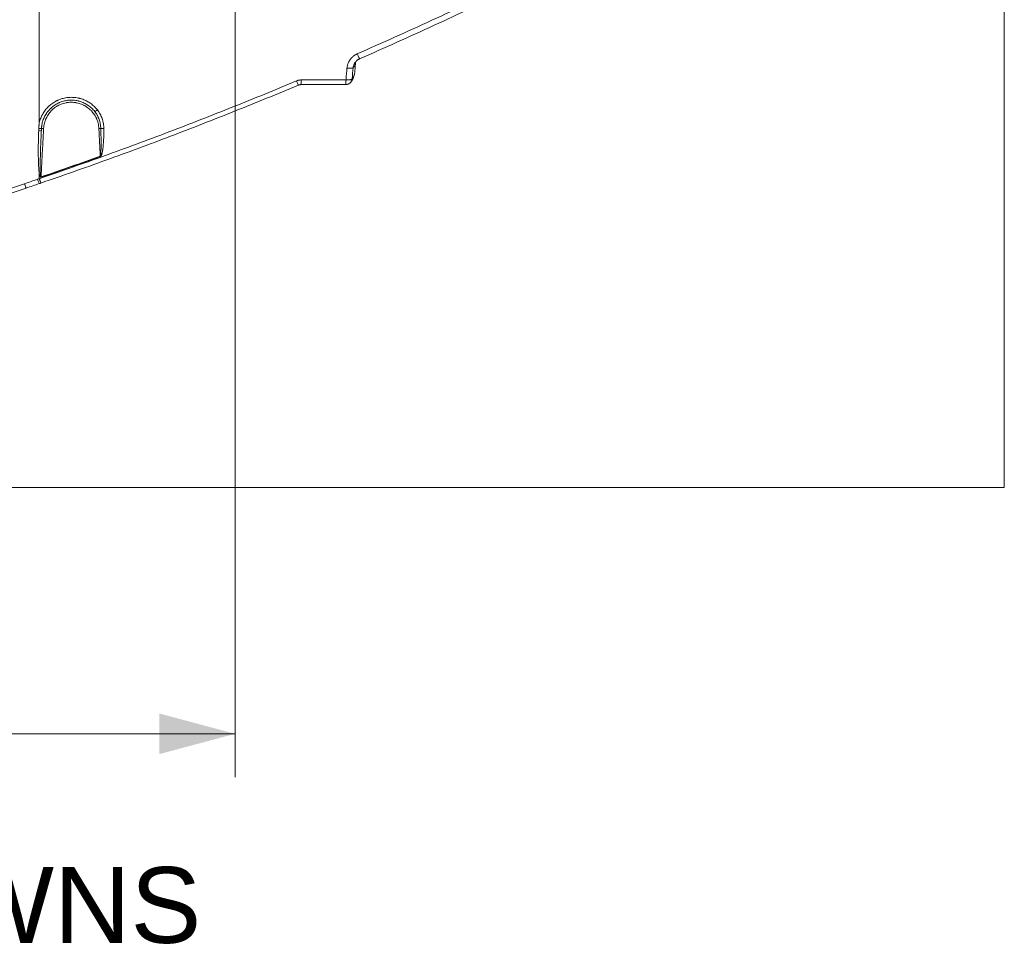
# Model space of a CAD drawing. Header units: millimetres. Extents: x 0 to 594, y 0 to 420.
# Tile 408 of 656: x 481 to 527, y 97 to 140. Entities that reach past the tile are written whole.
import ezdxf

# ---------------------------------------------------------------- set-up
doc = ezdxf.new("R2010")
doc.units = ezdxf.units.MM
doc.layers.add('1', color=7, linetype='Continuous', true_color=0xffffff)
doc.styles.add('Arial', font='txt')
doc.dimstyles.get("Standard").update_dxf_attribs({"dimtxt": 0.18, "dimasz": 0.18, "dimexe": 0.18, "dimexo": 0.0625, "dimgap": 0.09, "dimtad": 0, "dimtih": 1, "dimtoh": 1, "dimdec": 4, "dimzin": 0, "dimdsep": 46, "dimtxsty": 'Standard', "dimcen": 0.09, "dimadec": 0, "dimazin": 0, "dimtfac": 1, "dimtdec": 4, "dimtofl": 0, "dimtmove": 0, "dimatfit": 3, "dimfxl": 0, "dimtolj": 1, "dimtzin": 0, "dimarcsym": 0})

# ---------------------------------------------------------------- blocks, each defined once
blk = doc.blocks.new('_U2')
at = {"layer": '1', "color": 18, "lineweight": 18}
for p, q in [((448.868, 146.093), (448.868, 104.998)), ((491.182, 146.093), (491.182, 104.998)), ((448.868, 106.998), (463.942, 106.998)), ((491.182, 106.998), (476.108, 106.998))]:
    blk.add_line(p, q, dxfattribs=at)
at = {"layer": '1', "color": 18}
for points in [[(448.868, 106.998), (452.368, 107.936), (452.368, 106.06)], [(491.182, 106.998), (487.682, 106.06), (487.682, 107.936)]]:
    blk.add_solid(points, dxfattribs=at)
at = {"layer": '1', "color": 18, "linetype": 'Continuous', "lineweight": 13, "char_height": 3.5, "attachment_point": 7, "line_spacing_factor": 1.047437, "style": 'Arial'}
for s, insert in [('\\fArial|b0|i0;\\W1.0000;0.85', (465.627, 104.362)), ('\\fArial|b0|i0;\\W1.0000;AFT TIE DOWNS', (451.324, 97.3))]:
    blk.add_mtext(s, dxfattribs=dict(at, insert=insert))

msp = doc.modelspace()

# ---------------------------------------------------------------- linework, layer by layer
at = {"layer": '1', "color": 8, "linetype": 'Continuous', "lineweight": 18}
for p in [(526.646, 206.582), (413.404, 118.363)]:
    msp.add_line(p, (526.646, 118.363), dxfattribs=at)
at = {"layer": '1', "color": 155, "linetype": 'Continuous', "lineweight": 18}
for p, q in [((482.15, 152.283), (482.15, 135.202)), ((482.15, 132.821), (482.15, 132.615))]:
    msp.add_line(p, q, dxfattribs=at)
at = {"layer": '1', "color": 155, "linetype": 'Continuous', "lineweight": 13}
for centre, major_axis, ratio, start_param, end_param in [((496.795, 138.415), (-0.121, 0.275), 0.000069, 1.721459, 3.145487), ((496.32, 137.752), (-0.299, 0.026), 0.132129, 1.642314, 3.13677), ((493.998, 137.16), (0.097, -0.231), 0.000073, 4.862025, 6.289074), ((494.211, 137.203), (0, -0.25), 0.058312, 6.276882, 7.716028), ((496.275, 137.204), (0, -0.25), 0.060262, 6.276881, 7.716042), ((496.276, 137.204), (0, -0.25), 0.071238, 6.276877, 7.715192), ((484.824, 135.806), (-0.118, -0.093), 0.138797, 0, 1.524557), ((482.097, 134.846), (-0.15, 0.008), 0.135122, 1.75448, 3.141593), ((482.102, 134.943), (-0.15, 0.008), 0.135122, 1.745126, 3.141593), ((482.352, 134.93), (-0.0999, 0.0052), 0.025675, 4.722669, 6.283185), ((484.898, 134.93), (0.0999, 0.0052), 0.026631, 0.470112, 1.578749), ((485.121, 134.944), (-0.15, 0.001), 0.137497, 0.474808, 1.621092), ((484.963, 133.66), (0.051, -0.141), 0.000084, 4.740188, 4.859105), ((482.069, 132.622), (0.081, -0.237), 0.044927, 4.843084, 6.29251), ((482.232, 132.699), (0.049, -0.142), 0.000078, 4.740042, 4.858332), ((481.468, 132.418), (0.08, -0.237), 0.044488, 4.843234, 6.292475)]:
    msp.add_ellipse(centre, major_axis=major_axis, ratio=ratio, start_param=start_param, end_param=end_param, dxfattribs=at)
for points in [[(503.65, 141.536), (502.521, 140.986), (500.252, 139.909), (497.963, 138.878), (496.813, 138.374)], [(496.575, 137.228), (496.59, 137.394), (496.604, 137.56), (496.618, 137.726)], [(494.225, 137.169), (494.914, 137.169), (495.602, 137.169), (496.29, 137.169)], [(496.29, 137.169), (496.292, 137.169), (496.293, 137.169), (496.294, 137.169)], [(484.964, 133.656), (484.056, 133.328), (483.146, 133.008), (482.233, 132.695)], [(484.97, 133.639), (484.062, 133.312), (483.152, 132.992), (482.239, 132.678)], [(481.468, 132.383), (481.668, 132.451), (481.869, 132.519), (482.069, 132.588)], [(482.069, 132.588), (482.096, 132.597), (482.123, 132.606), (482.15, 132.615)], [(472.455, 129.583), (473.212, 129.798), (474.723, 130.237), (476.981, 130.923), (479.229, 131.637), (480.723, 132.131), (481.468, 132.383)]]:
    msp.add_open_spline(points, degree=3, dxfattribs=at)
at = {"layer": '1', "color": 155, "linetype": 'Continuous', "lineweight": 18}
for points, degree in [([(496.915, 138.14), (498.067, 138.645), (500.359, 139.678), (502.631, 140.757), (503.761, 141.307)], 3), ([(496.691, 137.479), (496.736, 137.989)], 1), ([(496.275, 136.954), (495.587, 136.953), (494.899, 136.953), (494.211, 136.953)], 3), ([(496.276, 136.954), (496.276, 136.954), (496.276, 136.954), (496.275, 136.954)], 3), ([(482.127, 134.922), (482.126, 134.889), (482.124, 134.857), (482.123, 134.824)], 3), ([(482.247, 134.838), (482.248, 134.87), (482.25, 134.903), (482.252, 134.935)], 3), ([(482.15, 132.615), (482.15, 132.614), (482.15, 132.613), (482.151, 132.612)], 3), ([(482.15, 132.386), (481.949, 132.317), (481.749, 132.249), (481.548, 132.181)], 3), ([(482.225, 132.411), (482.2, 132.403), (482.175, 132.394), (482.15, 132.386)], 3)]:
    msp.add_open_spline(points, degree=degree, dxfattribs=at)
at = {"layer": '1', "color": 155, "linetype": 'Continuous', "lineweight": 13}
for points, knots in [([(496.813, 138.374), (496.805, 138.37), (496.792, 138.364), (496.78, 138.358), (496.772, 138.354), (496.768, 138.352), (496.748, 138.342), (496.732, 138.333), (496.702, 138.314), (496.672, 138.295), (496.63, 138.263), (496.603, 138.239), (496.583, 138.221), (496.573, 138.212), (496.564, 138.202), (496.558, 138.196), (496.555, 138.192), (496.539, 138.176), (496.527, 138.163), (496.505, 138.135), (496.483, 138.107), (496.454, 138.062), (496.436, 138.032), (496.423, 138.008), (496.417, 137.996), (496.411, 137.984), (496.408, 137.976), (496.406, 137.972), (496.397, 137.951), (496.39, 137.935), (496.378, 137.901), (496.366, 137.868), (496.353, 137.816), (496.347, 137.782), (496.341, 137.747), (496.339, 137.729), (496.337, 137.711)], [0, 0, 0, 0, 0.03125, 0.046875, 0.046875, 0.0625, 0.0625, 0.125, 0.125, 0.1875, 0.25, 0.3125, 0.3125, 0.34375, 0.359375, 0.359375, 0.375, 0.375, 0.4375, 0.4375, 0.5, 0.5625, 0.625, 0.625, 0.65625, 0.671875, 0.671875, 0.6875, 0.6875, 0.75, 0.75, 0.8125, 0.875, 0.9375, 0.9375, 1, 1, 1, 1]), ([(496.337, 137.711), (496.323, 137.545), (496.309, 137.379), (496.293, 137.198), (496.292, 137.184), (496.29, 137.169)], [0, 0, 0, 0, 0.919896, 0.919896, 1, 1, 1, 1]), ([(496.618, 137.726), (496.62, 137.748), (496.624, 137.77), (496.633, 137.813), (496.639, 137.834), (496.651, 137.865), (496.655, 137.876), (496.661, 137.888), (496.662, 137.891), (496.664, 137.896), (496.668, 137.903), (496.672, 137.911), (496.685, 137.935), (496.696, 137.954), (496.711, 137.976), (496.713, 137.979), (496.716, 137.982)], [0, 0, 0, 0, 0.239722, 0.239722, 0.479444, 0.479444, 0.599305, 0.599305, 0.62927, 0.62927, 0.659235, 0.719166, 0.719166, 0.958888, 0.958888, 1, 1, 1, 1]), ([(496.618, 137.726), (496.625, 137.735), (496.634, 137.745), (496.644, 137.757), (496.646, 137.76), (496.648, 137.762), (496.649, 137.763), (496.653, 137.769), (496.67, 137.79), (496.685, 137.813), (496.704, 137.852), (496.713, 137.873), (496.722, 137.906), (496.725, 137.917), (496.728, 137.929)], [0, 0, 0, 0, 0.142949, 0.178686, 0.196555, 0.196555, 0.214424, 0.214424, 0.285898, 0.571796, 0.571796, 0.857694, 0.857694, 1, 1, 1, 1]), ([(482.151, 132.612), (483.152, 132.955), (484.15, 133.306), (486.139, 134.025), (487.131, 134.393), (489.108, 135.145), (491.078, 135.914), (493.036, 136.716), (494.012, 137.126)], [0, 0, 0, 0, 0.25, 0.25, 0.5, 0.5, 0.75, 1, 1, 1, 1]), ([(494.012, 137.126), (494.021, 137.129), (494.029, 137.133), (494.042, 137.137), (494.047, 137.139), (494.055, 137.142), (494.06, 137.143), (494.081, 137.15), (494.099, 137.154), (494.135, 137.161), (494.152, 137.164), (494.189, 137.168), (494.207, 137.169), (494.225, 137.169)], [0, 0, 0, 0, 0.125, 0.125, 0.1875, 0.1875, 0.25, 0.25, 0.5, 0.5, 0.75, 0.75, 1, 1, 1, 1]), ([(496.294, 137.169), (496.303, 137.168), (496.312, 137.168), (496.331, 137.167), (496.349, 137.167), (496.367, 137.167), (496.378, 137.167), (496.38, 137.167), (496.384, 137.167), (496.391, 137.168), (496.397, 137.168), (496.41, 137.168), (496.418, 137.169), (496.43, 137.17), (496.436, 137.171), (496.442, 137.171), (496.445, 137.172), (496.447, 137.172), (496.457, 137.173), (496.464, 137.174), (496.478, 137.176), (496.491, 137.179), (496.504, 137.181), (496.512, 137.184), (496.515, 137.185), (496.519, 137.186), (496.52, 137.186), (496.523, 137.187), (496.524, 137.188), (496.531, 137.19), (496.54, 137.193), (496.548, 137.197), (496.553, 137.201), (496.555, 137.202), (496.558, 137.203), (496.558, 137.204), (496.56, 137.205), (496.561, 137.205), (496.564, 137.208), (496.566, 137.211), (496.569, 137.214), (496.569, 137.214), (496.57, 137.215), (496.571, 137.217), (496.573, 137.22), (496.574, 137.223), (496.575, 137.225), (496.575, 137.226), (496.575, 137.227), (496.575, 137.227), (496.575, 137.227), (496.575, 137.228)], [0, 0, 0, 0, 0.0625, 0.0625, 0.125, 0.1875, 0.1875, 0.203125, 0.203125, 0.21875, 0.25, 0.25, 0.3125, 0.3125, 0.34375, 0.359375, 0.359375, 0.375, 0.375, 0.4375, 0.4375, 0.5, 0.5625, 0.5625, 0.59375, 0.59375, 0.609375, 0.609375, 0.625, 0.625, 0.6875, 0.75, 0.75, 0.78125, 0.78125, 0.796875, 0.796875, 0.8125, 0.8125, 0.875, 0.875, 0.890625, 0.890625, 0.90625, 0.9375, 0.96875, 0.96875, 0.984375, 0.992188, 0.992188, 1, 1, 1, 1]), ([(496.668, 137.372), (496.663, 137.358), (496.657, 137.345), (496.641, 137.312), (496.627, 137.29), (496.61, 137.269), (496.606, 137.264), (496.605, 137.263), (496.603, 137.26), (496.6, 137.257), (496.591, 137.246), (496.582, 137.236), (496.575, 137.228)], [0, 0, 0, 0, 0.247767, 0.247767, 0.623883, 0.717913, 0.717913, 0.74142, 0.74142, 0.764927, 0.811942, 1, 1, 1, 1]), ([(484.831, 135.785), (484.809, 135.813), (484.786, 135.84), (484.739, 135.893), (484.689, 135.943), (484.637, 135.99), (484.583, 136.035), (484.555, 136.057), (484.512, 136.088), (484.49, 136.104), (484.468, 136.118), (484.453, 136.128), (484.445, 136.133), (484.407, 136.156), (484.376, 136.174), (484.314, 136.207), (484.25, 136.238), (484.185, 136.264), (484.118, 136.288), (484.084, 136.299), (484.033, 136.314), (484.011, 136.32), (483.99, 136.325), (483.981, 136.327), (483.977, 136.328), (483.963, 136.331), (483.955, 136.333), (483.911, 136.342), (483.876, 136.348), (483.805, 136.358), (483.735, 136.365), (483.664, 136.368), (483.593, 136.367), (483.557, 136.366), (483.504, 136.362), (483.486, 136.361), (483.464, 136.358), (483.459, 136.358), (483.45, 136.357), (483.437, 136.355), (483.423, 136.353), (483.379, 136.347), (483.344, 136.34), (483.274, 136.325), (483.206, 136.308), (483.138, 136.286), (483.071, 136.261), (483.038, 136.248), (482.997, 136.229), (482.989, 136.225), (482.977, 136.22), (482.973, 136.218), (482.965, 136.214), (482.961, 136.212), (482.941, 136.202), (482.925, 136.194), (482.877, 136.168), (482.847, 136.15), (482.787, 136.112), (482.728, 136.072), (482.672, 136.028), (482.618, 135.982), (482.592, 135.958), (482.563, 135.93), (482.559, 135.927), (482.553, 135.92), (482.544, 135.911), (482.534, 135.901), (482.516, 135.882), (482.504, 135.868), (482.468, 135.829), (482.446, 135.801), (482.402, 135.745), (482.361, 135.688), (482.324, 135.627), (482.298, 135.581), (482.285, 135.557), (482.273, 135.534), (482.265, 135.518), (482.261, 135.51), (482.241, 135.469), (482.227, 135.437), (482.201, 135.371), (482.177, 135.304), (482.158, 135.236), (482.15, 135.202)], [0, 0, 0, 0, 0.03125, 0.03125, 0.0625, 0.09375, 0.09375, 0.125, 0.125, 0.140625, 0.148438, 0.148438, 0.15625, 0.15625, 0.1875, 0.1875, 0.21875, 0.25, 0.25, 0.28125, 0.28125, 0.296875, 0.300781, 0.300781, 0.304688, 0.304688, 0.3125, 0.3125, 0.34375, 0.34375, 0.375, 0.40625, 0.40625, 0.4375, 0.4375, 0.453125, 0.453125, 0.457031, 0.457031, 0.460938, 0.46875, 0.46875, 0.5, 0.5, 0.53125, 0.5625, 0.5625, 0.59375, 0.59375, 0.601563, 0.601563, 0.605469, 0.605469, 0.609375, 0.609375, 0.625, 0.625, 0.65625, 0.65625, 0.6875, 0.71875, 0.71875, 0.75, 0.75, 0.753906, 0.753906, 0.757813, 0.765625, 0.765625, 0.78125, 0.78125, 0.8125, 0.8125, 0.84375, 0.875, 0.875, 0.890625, 0.898438, 0.898438, 0.90625, 0.90625, 0.9375, 0.9375, 0.96875, 1, 1, 1, 1]), ([(482.351, 134.932), (482.353, 134.973), (482.357, 135.013), (482.369, 135.093), (482.377, 135.132), (482.396, 135.21), (482.407, 135.249), (482.427, 135.306), (482.434, 135.325), (482.444, 135.349), (482.446, 135.353), (482.45, 135.363), (482.456, 135.377), (482.462, 135.391), (482.483, 135.437), (482.502, 135.472), (482.542, 135.542), (482.564, 135.575), (482.611, 135.641), (482.636, 135.672), (482.666, 135.707), (482.669, 135.711), (482.676, 135.718), (482.686, 135.73), (482.697, 135.741), (482.718, 135.763), (482.732, 135.777), (482.776, 135.819), (482.837, 135.871), (482.902, 135.918), (482.953, 135.95), (482.975, 135.963), (482.997, 135.976), (483.006, 135.981), (483.01, 135.983), (483.024, 135.991), (483.033, 135.995), (483.078, 136.018), (483.114, 136.035), (483.189, 136.065), (483.227, 136.078), (483.304, 136.101), (483.343, 136.11), (483.388, 136.119), (483.393, 136.12), (483.403, 136.121), (483.408, 136.122), (483.423, 136.125), (483.433, 136.126), (483.464, 136.131), (483.484, 136.133), (483.544, 136.139), (483.624, 136.143), (483.704, 136.139), (483.765, 136.133), (483.785, 136.131), (483.815, 136.126), (483.825, 136.125), (483.84, 136.122), (483.845, 136.121), (483.855, 136.12), (483.86, 136.119), (483.905, 136.11), (483.944, 136.101), (484.021, 136.078), (484.059, 136.065), (484.134, 136.035), (484.17, 136.018), (484.215, 135.995), (484.224, 135.99), (484.238, 135.983), (484.242, 135.981), (484.251, 135.976), (484.256, 135.973), (484.278, 135.961), (484.295, 135.95), (484.346, 135.917), (484.411, 135.871), (484.472, 135.818), (484.516, 135.777), (484.53, 135.763), (484.551, 135.741), (484.562, 135.73), (484.572, 135.718), (484.579, 135.711), (484.582, 135.707), (484.612, 135.672), (484.637, 135.641), (484.684, 135.575), (484.706, 135.542), (484.746, 135.472), (484.765, 135.436), (484.786, 135.391), (484.792, 135.377), (484.798, 135.363), (484.802, 135.353), (484.804, 135.349), (484.814, 135.325), (484.821, 135.306), (484.841, 135.249), (484.852, 135.21), (484.871, 135.132), (484.879, 135.093), (484.891, 135.013), (484.895, 134.973), (484.897, 134.932)], [0, 0, 0, 0, 0.03125, 0.03125, 0.0625, 0.0625, 0.09375, 0.09375, 0.109375, 0.109375, 0.113281, 0.113281, 0.117187, 0.125, 0.125, 0.15625, 0.15625, 0.1875, 0.1875, 0.21875, 0.21875, 0.222656, 0.222656, 0.226562, 0.234375, 0.234375, 0.25, 0.25, 0.28125, 0.3125, 0.3125, 0.328125, 0.332031, 0.332031, 0.335937, 0.335937, 0.34375, 0.34375, 0.375, 0.375, 0.40625, 0.40625, 0.4375, 0.4375, 0.441406, 0.441406, 0.445312, 0.445312, 0.453125, 0.453125, 0.46875, 0.46875, 0.5, 0.53125, 0.53125, 0.546875, 0.546875, 0.554687, 0.554687, 0.558594, 0.558594, 0.5625, 0.5625, 0.59375, 0.59375, 0.625, 0.625, 0.65625, 0.65625, 0.664062, 0.664062, 0.667969, 0.667969, 0.671875, 0.671875, 0.6875, 0.6875, 0.71875, 0.75, 0.75, 0.765625, 0.765625, 0.773437, 0.777344, 0.777344, 0.78125, 0.78125, 0.8125, 0.8125, 0.84375, 0.84375, 0.875, 0.875, 0.882812, 0.886719, 0.886719, 0.890625, 0.890625, 0.90625, 0.90625, 0.9375, 0.9375, 0.96875, 0.96875, 1, 1, 1, 1]), ([(485.128, 134.924), (485.128, 134.963), (485.127, 135.002), (485.121, 135.079), (485.111, 135.155), (485.095, 135.231), (485.081, 135.287), (485.073, 135.315), (485.063, 135.348), (485.059, 135.361), (485.056, 135.371), (485.054, 135.375), (485.04, 135.417), (485.026, 135.453), (484.994, 135.523), (484.96, 135.592), (484.92, 135.658), (484.878, 135.723), (484.855, 135.754), (484.831, 135.785)], [0, 0, 0, 0, 0.125, 0.125, 0.25, 0.375, 0.375, 0.4375, 0.46875, 0.484375, 0.484375, 0.5, 0.5, 0.625, 0.625, 0.75, 0.875, 0.875, 1, 1, 1, 1]), ([(482.233, 132.695), (482.233, 132.694), (482.232, 132.694), (482.231, 132.694), (482.231, 132.693), (482.23, 132.693), (482.23, 132.693), (482.229, 132.693), (482.229, 132.693), (482.228, 132.693), (482.228, 132.693), (482.227, 132.693), (482.227, 132.693), (482.226, 132.694), (482.226, 132.694), (482.225, 132.695), (482.225, 132.695), (482.224, 132.696), (482.223, 132.697), (482.223, 132.698), (482.222, 132.699), (482.222, 132.7), (482.221, 132.701), (482.221, 132.702), (482.22, 132.704), (482.219, 132.706), (482.219, 132.708), (482.217, 132.712), (482.217, 132.714), (482.215, 132.72), (482.215, 132.723), (482.214, 132.728), (482.213, 132.731), (482.212, 132.739), (482.211, 132.745), (482.209, 132.756), (482.208, 132.762), (482.207, 132.773), (482.207, 132.778), (482.205, 132.795), (482.204, 132.806), (482.202, 132.829), (482.202, 132.84), (482.2, 132.862), (482.2, 132.873), (482.198, 132.907), (482.198, 132.93), (482.196, 132.974), (482.196, 132.997), (482.195, 133.042), (482.195, 133.064), (482.194, 133.132), (482.194, 133.177), (482.194, 133.266), (482.194, 133.311), (482.195, 133.401), (482.196, 133.446), (482.197, 133.536), (482.198, 133.581), (482.2, 133.671), (482.201, 133.716), (482.205, 133.85), (482.208, 133.94), (482.214, 134.12), (482.218, 134.209), (482.225, 134.389), (482.229, 134.479), (482.238, 134.658), (482.242, 134.748), (482.247, 134.838)], [0, 0, 0, 0, 0.000977, 0.000977, 0.001465, 0.001465, 0.001953, 0.001953, 0.002441, 0.002441, 0.00293, 0.00293, 0.003418, 0.003418, 0.003906, 0.003906, 0.004883, 0.004883, 0.005859, 0.005859, 0.006836, 0.006836, 0.007813, 0.007813, 0.009766, 0.009766, 0.011719, 0.011719, 0.015625, 0.015625, 0.019531, 0.019531, 0.023438, 0.023438, 0.03125, 0.03125, 0.039063, 0.039063, 0.046875, 0.046875, 0.0625, 0.0625, 0.078125, 0.078125, 0.09375, 0.09375, 0.125, 0.125, 0.15625, 0.15625, 0.1875, 0.1875, 0.25, 0.25, 0.3125, 0.3125, 0.375, 0.375, 0.4375, 0.4375, 0.5, 0.5, 0.625, 0.625, 0.75, 0.75, 0.875, 0.875, 1, 1, 1, 1]), ([(482.233, 132.695), (482.255, 133.108), (482.277, 133.521), (482.312, 134.2), (482.326, 134.467), (482.344, 134.799), (482.347, 134.866), (482.351, 134.932)], [0, 0, 0, 0, 0.553826, 0.553826, 0.910765, 0.910765, 1, 1, 1, 1]), ([(484.897, 134.932), (484.902, 134.836), (484.907, 134.741), (484.926, 134.378), (484.94, 134.112), (484.957, 133.783), (484.961, 133.719), (484.964, 133.656)], [0, 0, 0, 0, 0.225417, 0.225417, 0.850923, 0.850923, 1, 1, 1, 1]), ([(484.987, 134.936), (484.989, 134.882), (484.99, 134.829), (484.993, 134.722), (484.994, 134.668), (484.996, 134.561), (484.997, 134.508), (484.998, 134.401), (484.999, 134.348), (484.999, 134.241), (484.999, 134.187), (484.999, 134.107), (484.998, 134.08), (484.998, 134.027), (484.997, 134), (484.996, 133.946), (484.995, 133.92), (484.993, 133.88), (484.993, 133.866), (484.992, 133.84), (484.991, 133.826), (484.989, 133.8), (484.988, 133.786), (484.987, 133.766), (484.986, 133.76), (484.985, 133.746), (484.984, 133.74), (484.982, 133.726), (484.982, 133.72), (484.98, 133.71), (484.98, 133.706), (484.979, 133.7), (484.978, 133.696), (484.977, 133.69), (484.976, 133.687), (484.975, 133.68), (484.974, 133.677), (484.972, 133.672), (484.972, 133.67), (484.971, 133.667), (484.97, 133.666), (484.969, 133.663), (484.969, 133.663), (484.968, 133.661), (484.968, 133.66), (484.967, 133.659), (484.966, 133.658), (484.965, 133.657), (484.965, 133.656), (484.964, 133.656)], [0, 0, 0, 0, 0.125, 0.125, 0.25, 0.25, 0.375, 0.375, 0.5, 0.5, 0.625, 0.625, 0.6875, 0.6875, 0.75, 0.75, 0.8125, 0.8125, 0.84375, 0.84375, 0.875, 0.875, 0.90625, 0.90625, 0.921875, 0.921875, 0.9375, 0.9375, 0.953125, 0.953125, 0.960937, 0.960937, 0.96875, 0.96875, 0.976562, 0.976562, 0.984375, 0.984375, 0.988281, 0.988281, 0.992188, 0.992188, 0.994141, 0.994141, 0.996094, 0.996094, 0.998047, 0.998047, 1, 1, 1, 1]), ([(485.041, 133.775), (485.044, 133.786), (485.047, 133.798), (485.052, 133.822), (485.055, 133.833), (485.059, 133.857), (485.061, 133.869), (485.066, 133.892), (485.068, 133.904), (485.071, 133.928), (485.073, 133.94), (485.077, 133.964), (485.078, 133.976), (485.083, 134.012), (485.086, 134.036), (485.091, 134.083), (485.093, 134.107), (485.098, 134.155), (485.1, 134.179), (485.106, 134.251), (485.109, 134.299), (485.114, 134.395), (485.117, 134.443), (485.121, 134.539), (485.122, 134.587), (485.125, 134.683), (485.126, 134.732), (485.127, 134.828), (485.128, 134.876), (485.128, 134.924)], [0, 0, 0, 0, 0.03125, 0.03125, 0.0625, 0.0625, 0.09375, 0.09375, 0.125, 0.125, 0.15625, 0.15625, 0.1875, 0.1875, 0.25, 0.25, 0.3125, 0.3125, 0.375, 0.375, 0.5, 0.5, 0.625, 0.625, 0.75, 0.75, 0.875, 0.875, 1, 1, 1, 1]), ([(484.97, 133.639), (484.972, 133.64), (484.973, 133.64), (484.976, 133.642), (484.978, 133.643), (484.98, 133.645), (484.982, 133.646), (484.984, 133.647), (484.984, 133.648), (484.985, 133.649), (484.986, 133.649), (484.989, 133.652), (484.991, 133.655), (484.995, 133.66), (484.997, 133.663), (485, 133.667), (485.001, 133.668), (485.002, 133.671), (485.003, 133.673), (485.006, 133.677), (485.007, 133.68), (485.012, 133.689), (485.014, 133.694), (485.019, 133.707), (485.022, 133.713), (485.026, 133.725), (485.028, 133.731), (485.032, 133.743), (485.034, 133.75), (485.038, 133.762), (485.039, 133.769), (485.041, 133.775)], [0, 0, 0, 0, 0.03125, 0.03125, 0.0625, 0.0625, 0.09375, 0.09375, 0.109375, 0.109375, 0.125, 0.125, 0.1875, 0.1875, 0.25, 0.25, 0.28125, 0.28125, 0.3125, 0.3125, 0.375, 0.375, 0.5, 0.5, 0.625, 0.625, 0.75, 0.75, 0.875, 0.875, 1, 1, 1, 1]), ([(482.15, 132.82), (482.153, 132.809), (482.156, 132.797), (482.161, 132.78), (482.162, 132.775), (482.166, 132.763), (482.168, 132.758), (482.172, 132.746), (482.174, 132.741), (482.177, 132.733), (482.179, 132.73), (482.181, 132.724), (482.182, 132.722), (482.185, 132.716), (482.186, 132.714), (482.189, 132.708), (482.191, 132.706), (482.193, 132.702), (482.194, 132.701), (482.196, 132.698), (482.197, 132.697), (482.2, 132.694), (482.202, 132.691), (482.204, 132.689)], [0, 0, 0, 0, 0.25, 0.25, 0.375, 0.375, 0.5, 0.5, 0.625, 0.625, 0.6875, 0.6875, 0.75, 0.75, 0.8125, 0.8125, 0.875, 0.875, 0.90625, 0.90625, 0.9375, 0.9375, 1, 1, 1, 1]), ([(482.204, 132.689), (482.205, 132.688), (482.206, 132.687), (482.208, 132.685), (482.21, 132.684), (482.212, 132.682), (482.214, 132.681), (482.216, 132.68), (482.217, 132.68), (482.218, 132.679), (482.219, 132.679), (482.221, 132.678), (482.224, 132.677), (482.226, 132.677), (482.228, 132.677), (482.229, 132.677), (482.233, 132.677), (482.236, 132.677), (482.239, 132.678)], [0, 0, 0, 0, 0.125, 0.125, 0.25, 0.25, 0.375, 0.375, 0.4375, 0.4375, 0.5, 0.5, 0.625, 0.6875, 0.6875, 0.75, 0.75, 1, 1, 1, 1])]:
    msp.add_open_spline(points, degree=3, knots=knots, dxfattribs=at)
at = {"layer": '1', "color": 155, "linetype": 'Continuous', "lineweight": 18}
for points, knots in [([(496.716, 137.982), (496.72, 137.988), (496.732, 138.002), (496.744, 138.016), (496.753, 138.026), (496.755, 138.028), (496.759, 138.032), (496.765, 138.038), (496.771, 138.044), (496.784, 138.056), (496.8, 138.07), (496.827, 138.091), (496.855, 138.109), (496.875, 138.12), (496.887, 138.127), (496.89, 138.128), (496.895, 138.131), (496.902, 138.134), (496.91, 138.138), (496.915, 138.14)], [0, 0, 0, 0, 0.085804, 0.216403, 0.216403, 0.249053, 0.249053, 0.281703, 0.347003, 0.347003, 0.477602, 0.608202, 0.738801, 0.869401, 0.869401, 0.90205, 0.90205, 0.9347, 1, 1, 1, 1]), ([(496.728, 137.929), (496.73, 137.941), (496.732, 137.953), (496.734, 137.971), (496.735, 137.976), (496.735, 137.982)], [0, 0, 0, 0, 0.686838, 0.686838, 1, 1, 1, 1]), ([(496.575, 137.228), (496.575, 137.227), (496.575, 137.225), (496.575, 137.223), (496.574, 137.22), (496.574, 137.216), (496.573, 137.209), (496.572, 137.2), (496.569, 137.189), (496.568, 137.182), (496.566, 137.178), (496.566, 137.175), (496.563, 137.164), (496.56, 137.155), (496.556, 137.145), (496.555, 137.142), (496.553, 137.138), (496.552, 137.136), (496.549, 137.13), (496.547, 137.125), (496.541, 137.113), (496.532, 137.097), (496.522, 137.081), (496.515, 137.072), (496.514, 137.07), (496.511, 137.067), (496.509, 137.065), (496.505, 137.059), (496.502, 137.056), (496.492, 137.046), (496.479, 137.033), (496.465, 137.021), (496.451, 137.01), (496.443, 137.004), (496.433, 136.998), (496.431, 136.997), (496.427, 136.994), (496.421, 136.991), (496.415, 136.988), (496.402, 136.981), (496.394, 136.978), (496.381, 136.973), (496.374, 136.97), (496.368, 136.968), (496.363, 136.967), (496.361, 136.966), (496.35, 136.963), (496.332, 136.958), (496.313, 136.956), (496.295, 136.954), (496.285, 136.954), (496.276, 136.954)], [0, 0, 0, 0, 0.007812, 0.007812, 0.015625, 0.03125, 0.03125, 0.0625, 0.09375, 0.109375, 0.109375, 0.125, 0.125, 0.1875, 0.1875, 0.203125, 0.203125, 0.21875, 0.21875, 0.25, 0.25, 0.3125, 0.375, 0.375, 0.390625, 0.390625, 0.40625, 0.40625, 0.4375, 0.4375, 0.5, 0.5625, 0.5625, 0.625, 0.625, 0.640625, 0.640625, 0.65625, 0.6875, 0.6875, 0.75, 0.75, 0.78125, 0.796875, 0.796875, 0.8125, 0.8125, 0.875, 0.9375, 0.9375, 1, 1, 1, 1]), ([(496.521, 137.072), (496.522, 137.073), (496.556, 137.113), (496.608, 137.191), (496.635, 137.284), (496.642, 137.309)], [0, 0, 0, 0, 0.011747, 0.748445, 1, 1, 1, 1]), ([(496.692, 137.482), (496.691, 137.477), (496.691, 137.471), (496.687, 137.44), (496.682, 137.417), (496.673, 137.387), (496.671, 137.38), (496.668, 137.372)], [0, 0, 0, 0, 0.142423, 0.142423, 0.781809, 0.781809, 1, 1, 1, 1]), ([(494.095, 136.929), (493.118, 136.52), (491.159, 135.717), (489.187, 134.947), (487.209, 134.194), (486.216, 133.826), (484.225, 133.106), (483.227, 132.755), (482.225, 132.411)], [0, 0, 0, 0, 0.25, 0.5, 0.5, 0.75, 0.75, 1, 1, 1, 1]), ([(494.211, 136.953), (494.201, 136.953), (494.191, 136.952), (494.171, 136.95), (494.161, 136.949), (494.142, 136.945), (494.132, 136.943), (494.12, 136.939), (494.118, 136.938), (494.113, 136.937), (494.111, 136.936), (494.104, 136.933), (494.099, 136.931), (494.095, 136.929)], [0, 0, 0, 0, 0.25, 0.25, 0.5, 0.5, 0.75, 0.75, 0.8125, 0.8125, 0.875, 0.875, 1, 1, 1, 1]), ([(482.252, 134.935), (482.253, 134.952), (482.255, 134.978), (482.258, 135.009), (482.259, 135.022), (482.26, 135.03), (482.261, 135.035), (482.266, 135.073), (482.271, 135.108), (482.285, 135.175), (482.302, 135.242), (482.323, 135.307), (482.347, 135.372), (482.36, 135.404), (482.378, 135.444), (482.382, 135.452), (482.388, 135.463), (482.39, 135.467), (482.394, 135.475), (482.396, 135.479), (482.405, 135.499), (482.414, 135.514), (482.439, 135.56), (482.475, 135.619), (482.515, 135.675), (482.557, 135.73), (482.579, 135.757), (482.614, 135.795), (482.632, 135.814), (482.65, 135.833), (482.663, 135.846), (482.669, 135.852), (482.701, 135.882), (482.727, 135.905), (482.781, 135.949), (482.836, 135.991), (482.894, 136.028), (482.954, 136.064), (482.989, 136.083), (483.024, 136.1), (483.032, 136.104), (483.036, 136.106), (483.048, 136.111), (483.056, 136.115), (483.08, 136.126), (483.096, 136.132), (483.145, 136.152), (483.177, 136.164), (483.244, 136.185), (483.277, 136.194), (483.345, 136.21), (483.379, 136.216), (483.431, 136.224), (483.448, 136.227), (483.47, 136.229), (483.474, 136.23), (483.483, 136.231), (483.496, 136.232), (483.509, 136.233), (483.553, 136.237), (483.588, 136.238), (483.657, 136.238), (483.726, 136.236), (483.795, 136.228), (483.864, 136.218), (483.898, 136.211), (483.941, 136.201), (483.949, 136.199), (483.966, 136.195), (483.975, 136.193), (484, 136.186), (484.017, 136.181), (484.066, 136.166), (484.099, 136.154), (484.163, 136.129), (484.195, 136.115), (484.257, 136.085), (484.287, 136.069), (484.332, 136.042), (484.347, 136.033), (484.377, 136.015), (484.391, 136.005), (484.434, 135.975), (484.462, 135.955), (484.515, 135.912), (484.567, 135.866), (484.615, 135.818), (484.662, 135.767), (484.684, 135.74), (484.706, 135.713)], [0, 0, 0, 0, 0.015625, 0.023438, 0.027344, 0.027344, 0.03125, 0.03125, 0.0625, 0.0625, 0.09375, 0.125, 0.125, 0.15625, 0.15625, 0.164063, 0.164063, 0.167969, 0.167969, 0.171875, 0.171875, 0.1875, 0.1875, 0.21875, 0.25, 0.25, 0.28125, 0.28125, 0.296875, 0.304687, 0.304687, 0.3125, 0.3125, 0.34375, 0.34375, 0.375, 0.40625, 0.40625, 0.4375, 0.441406, 0.441406, 0.445312, 0.445312, 0.453125, 0.453125, 0.46875, 0.46875, 0.5, 0.5, 0.53125, 0.53125, 0.5625, 0.5625, 0.578125, 0.578125, 0.582031, 0.582031, 0.585937, 0.59375, 0.59375, 0.625, 0.625, 0.65625, 0.6875, 0.6875, 0.71875, 0.71875, 0.726562, 0.726562, 0.734375, 0.734375, 0.75, 0.75, 0.78125, 0.78125, 0.8125, 0.8125, 0.84375, 0.84375, 0.859375, 0.859375, 0.875, 0.875, 0.90625, 0.90625, 0.9375, 0.96875, 0.96875, 1, 1, 1, 1]), ([(484.706, 135.713), (484.727, 135.685), (484.769, 135.628), (484.805, 135.568), (484.827, 135.53), (484.831, 135.522), (484.839, 135.507), (484.843, 135.499), (484.855, 135.475), (484.863, 135.459), (484.884, 135.412), (484.898, 135.379), (484.911, 135.342), (484.912, 135.338), (484.915, 135.329), (484.92, 135.317), (484.924, 135.304), (484.932, 135.279), (484.937, 135.263), (484.95, 135.212), (484.966, 135.144), (484.976, 135.075), (484.984, 135.006), (484.986, 134.971), (484.987, 134.936)], [0, 0, 0, 0, 0.125, 0.25, 0.25, 0.28125, 0.28125, 0.3125, 0.3125, 0.375, 0.375, 0.5, 0.5, 0.515625, 0.515625, 0.53125, 0.5625, 0.5625, 0.625, 0.625, 0.75, 0.875, 0.875, 1, 1, 1, 1]), ([(482.15, 135.202), (482.15, 135.199), (482.15, 135.196), (482.15, 135.19), (482.149, 135.187), (482.149, 135.178), (482.148, 135.173), (482.147, 135.161), (482.146, 135.155), (482.145, 135.143), (482.145, 135.138), (482.143, 135.12), (482.141, 135.108), (482.139, 135.085), (482.138, 135.073), (482.135, 135.05), (482.134, 135.039), (482.132, 135.015), (482.132, 135.003), (482.129, 134.968), (482.128, 134.945), (482.127, 134.922)], [0, 0, 0, 0, 0.03125, 0.03125, 0.0625, 0.0625, 0.125, 0.125, 0.1875, 0.1875, 0.25, 0.25, 0.375, 0.375, 0.5, 0.5, 0.625, 0.625, 0.75, 0.75, 1, 1, 1, 1]), ([(482.123, 134.824), (482.12, 134.741), (482.117, 134.657), (482.112, 134.49), (482.11, 134.407), (482.106, 134.24), (482.105, 134.156), (482.103, 133.989), (482.103, 133.905), (482.104, 133.78), (482.104, 133.738), (482.105, 133.655), (482.106, 133.613), (482.107, 133.53), (482.108, 133.488), (482.111, 133.404), (482.112, 133.363), (482.116, 133.279), (482.118, 133.237), (482.123, 133.154), (482.125, 133.112), (482.13, 133.05), (482.132, 133.029), (482.135, 132.987), (482.137, 132.966), (482.14, 132.935), (482.141, 132.925), (482.143, 132.904), (482.144, 132.894), (482.146, 132.878), (482.146, 132.873), (482.147, 132.862), (482.148, 132.857), (482.149, 132.847), (482.149, 132.842), (482.149, 132.834), (482.15, 132.831), (482.15, 132.826), (482.15, 132.823), (482.15, 132.821)], [0, 0, 0, 0, 0.125, 0.125, 0.25, 0.25, 0.375, 0.375, 0.5, 0.5, 0.5625, 0.5625, 0.625, 0.625, 0.6875, 0.6875, 0.75, 0.75, 0.8125, 0.8125, 0.875, 0.875, 0.90625, 0.90625, 0.9375, 0.9375, 0.953125, 0.953125, 0.96875, 0.96875, 0.976563, 0.976563, 0.984375, 0.984375, 0.992188, 0.992188, 0.996094, 0.996094, 1, 1, 1, 1]), ([(482.225, 132.411), (482.225, 132.411), (482.225, 132.411), (482.225, 132.411), (482.225, 132.411), (482.225, 132.411), (482.225, 132.411), (482.225, 132.411), (482.224, 132.412), (482.224, 132.412), (482.224, 132.412), (482.223, 132.413), (482.222, 132.415), (482.221, 132.418), (482.219, 132.422), (482.218, 132.426), (482.217, 132.427), (482.216, 132.429), (482.216, 132.43), (482.216, 132.431), (482.215, 132.432), (482.214, 132.436), (482.211, 132.442), (482.207, 132.454), (482.204, 132.462), (482.201, 132.469), (482.2, 132.471), (482.199, 132.476), (482.198, 132.479), (482.195, 132.486), (482.191, 132.497), (482.185, 132.514), (482.181, 132.526), (482.177, 132.535), (482.176, 132.538), (482.174, 132.544), (482.173, 132.548), (482.169, 132.557), (482.165, 132.57), (482.16, 132.584), (482.155, 132.598), (482.153, 132.604), (482.151, 132.612)], [0, 0, 0, 0, 0.007812, 0.007812, 0.015625, 0.015625, 0.03125, 0.046875, 0.046875, 0.0625, 0.0625, 0.125, 0.125, 0.1875, 0.25, 0.25, 0.28125, 0.28125, 0.296875, 0.296875, 0.3125, 0.3125, 0.375, 0.4375, 0.5, 0.5, 0.53125, 0.53125, 0.5625, 0.5625, 0.625, 0.6875, 0.75, 0.75, 0.78125, 0.78125, 0.8125, 0.8125, 0.875, 0.9375, 0.9375, 1, 1, 1, 1]), ([(481.548, 132.181), (481.175, 132.055), (480.615, 131.867), (480.054, 131.683), (479.68, 131.56), (479.492, 131.499), (478.556, 131.195), (477.055, 130.719), (474.794, 130.032), (473.281, 129.592), (472.523, 129.377)], [0, 0, 0, 0, 0.125, 0.1875, 0.1875, 0.25, 0.25, 0.5, 0.75, 1, 1, 1, 1])]:
    msp.add_open_spline(points, degree=3, knots=knots, dxfattribs=at)

# ---------------------------------------------------------------- dimensions: what is measured, and where the dimension line sits
at = {"layer": '1', "color": 18, "linetype": 'Continuous', "lineweight": 13}
dim = msp.add_linear_dim(base=(491.182, 106.998), p1=(448.868, 150.093), p2=(491.182, 150.093), text=' <> \\P\\fArial|b0|i0;\\C18;{\\H1.00x;\\fArial|b0|i0;AFT TIE DOWNS\\fArial|b0|i0;}\\C18;', dimstyle='Standard', override={"dimtxt": 3.5, "dimasz": 3.5, "dimexe": 2, "dimexo": 0, "dimgap": 1.5, "dimtih": 1, "dimtoh": 1, "dimdec": 2, "dimlfac": 0.02, "dimdsep": 46, "dimlunit": 2, "dimtxsty": 'Arial', "dimsah": 1, "dimse1": 0, "dimse2": 0, "dimsd1": 0, "dimsd2": 0, "dimclrd": 18, "dimclre": 18, "dimclrt": 18, "dimtol": 0, "dimtm": -0.1, "dimtfac": 1, "dimtdec": 2, "dimtofl": 1, "dimtmove": 0, "dimlwd": 18, "dimlwe": 18}, dxfattribs=at)
dim.commit()
dim.dimension.update_dxf_attribs({"geometry": '_U2', "text_midpoint": (470.025, 106.998), "dimtype": 160})

doc.saveas('drawing.dxf')
